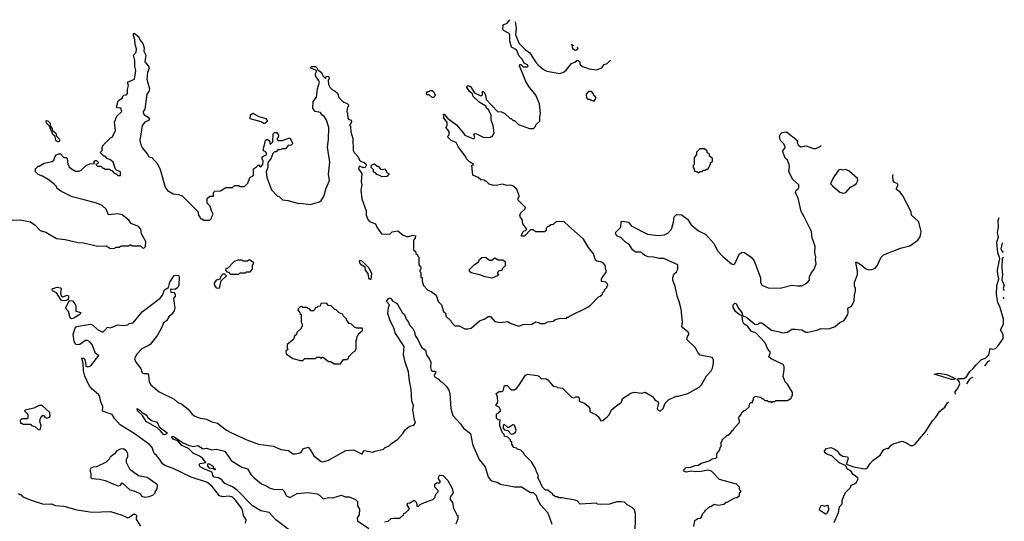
# Model space of a CAD drawing. Extents: x 2386423 to 2568864, y 578392 to 761999.
# Tile 453 of 454: x 2508365 to 2517481, y 742872 to 747514. Entities that reach past the tile are written whole.
import ezdxf

# ---------------------------------------------------------------- set-up
doc = ezdxf.new("R2010")
doc.units = 0

msp = doc.modelspace()

# ---------------------------------------------------------------- linework, layer by layer
at = {"layer": '0CON05XD'}
for points in [[(2512365, 744710), (2512395, 744680), (2512435, 744680), (2512485, 744652.5), (2512515, 744652.5), (2512545, 744660), (2512623, 744727), (2512665, 744742.5), (2512705, 744767.5), (2512725, 744767.5), (2512765, 744722.5), (2512815, 744712.5), (2512885, 744720), (2512906.4, 744706.4), (2512985, 744677.5), (2513025, 744692.5), (2513105, 744697.5), (2513145, 744716.7), (2513171.7, 744711.7), (2513185, 744702.5), (2513225, 744702.5), (2513255, 744717.5), (2513305, 744723.3), (2513320, 744735), (2513368.3, 744751.7), (2513425, 744750), (2513435, 744760), (2513445, 744760), (2513455, 744770), (2513625, 744852.5), (2513649.3, 744870.7), (2513725, 744950), (2513740, 744955), (2513760, 744975), (2513760, 744985), (2513780, 745005), (2513780, 745015), (2513800, 745035), (2513800, 745045), (2513810, 745055), (2513808.3, 745068.3), (2513788.3, 745088.3), (2513755, 745090), (2513750, 745095), (2513750, 745115), (2513797.5, 745185), (2513788.3, 745208.3), (2513790, 745235), (2513770.7, 745260.7), (2513745, 745272.5), (2513708.3, 745278.3), (2513695, 745290), (2513677, 745347), (2513632.5, 745405), (2513585, 745482.5), (2513447, 745607), (2513405, 745642.5), (2513345, 745647.5), (2513325, 745640), (2513305, 745620), (2513283, 745617), (2513265, 745600), (2513255, 745600), (2513240, 745585), (2513238.3, 745561.7), (2513225, 745550), (2513145, 745550), (2513115, 745570), (2513095, 745570), (2513038.3, 745511.7), (2513011.7, 745511.7), (2513010, 745525), (2513020, 745535), (2513021.7, 745548.3), (2513035, 745560), (2513048.3, 745561.7), (2513060, 745575), (2513023.3, 745625), (2513017.5, 745665), (2513003, 745683), (2512996.7, 745705), (2513004.2, 745725.8), (2513045, 745762.5), (2513046.7, 745775), (2512980, 745845), (2512980, 745865), (2512990, 745875), (2512990, 745885), (2512967.5, 745945), (2512930, 745975), (2512905, 745981.2), (2512875, 745980), (2512835, 745992.5), (2512775, 745980), (2512743, 745983), (2512713, 745993), (2512685, 746020), (2512675, 746020), (2512665, 746030), (2512635, 746032.5), (2512610, 746055), (2512560, 746075), (2512552.5, 746165), (2512570, 746175), (2512529.3, 746199.3), (2512502.5, 746225), (2512496.7, 746245), (2512426.7, 746335), (2512406.4, 746376.4), (2512360, 746395), (2512332.5, 746425), (2512330, 746435), (2512341.7, 746448.3), (2512342.5, 746475), (2512312.5, 746515), (2512321.7, 746538.3), (2512322.5, 746565), (2512287.5, 746605), (2512292.5, 746615), (2512290, 746640), (2512295, 746640), (2512330, 746600), (2512409.7, 746539.7), (2512473, 746463), (2512485, 746446.2), (2512567.5, 746412.5), (2512580, 746425), (2512570, 746455), (2512575, 746460), (2512595, 746457.5), (2512655, 746427.5), (2512715, 746422.5), (2512738.3, 746431.7), (2512757.5, 746465), (2512747.5, 746535), (2512730, 746585), (2512730, 746635), (2512705, 746680), (2512687.5, 746695), (2512680, 746715), (2512615, 746752.5), (2512563.9, 746803.9), (2512557.5, 746827.5), (2512530.7, 746850.7), (2512505, 746890), (2512503.9, 746896.1), (2512515, 746906.2), (2512540, 746895), (2512577, 746837), (2512635, 746810), (2512650, 746815), (2512650, 746850), (2512655, 746850), (2512670, 746835), (2512677, 746817), (2512682.5, 746775), (2512790, 746665), (2512825, 746660), (2512857, 746647), (2512905, 746600), (2512915, 746600), (2512935, 746580), (2512945, 746580), (2512983, 746543), (2513085, 746507.5), (2513121.7, 746508.3), (2513140, 746525), (2513145, 746540), (2513180, 746575), (2513180, 746615), (2513187.5, 746645), (2513176.4, 746736.4), (2513142.5, 746815), (2513077.5, 746895), (2513051.7, 746941.7), (2512993, 747087), (2512995, 747100), (2513005, 747100), (2513026.2, 747076.2), (2513065, 747076.2), (2513072, 747085), (2513065.5, 747095.5), (2513039.7, 747109.7), (2513015, 747151.2), (2512990, 747175), (2512963.9, 747233.9), (2512919.3, 747259.3), (2512903.3, 747315), (2512902.5, 747375), (2512896.4, 747386.4), (2512845, 747412.5), (2512837.5, 747425), (2512842.5, 747465), (2512878.3, 747481.7), (2512903.9, 747513.9)], [(2512952.2, 747494.4), (2512962.5, 747437.5), (2512956.7, 747375), (2512990, 747295), (2513046.7, 747235), (2513085, 747210), (2513140, 747125), (2513165, 747097.5), (2513213.9, 747053.9), (2513245, 747036.7), (2513365, 747017.5), (2513400.7, 747029.3), (2513425, 747046.7), (2513475, 747110), (2513505, 747120), (2513522.5, 747137.5), (2513535, 747137.5), (2513550, 747125), (2513551.7, 747101.7), (2513575, 747080), (2513638.3, 747058.3), (2513705, 747050), (2513755, 747070), (2513775, 747100), (2513805, 747110), (2513833.4, 747138.4)], [(2508295, 745660), (2508368.3, 745661.7), (2508465, 745642.9), (2508505.6, 745615.6), (2508555, 745563.3), (2508607.7, 745547.7), (2508705, 745488.8), (2508785, 745480), (2508905, 745452.5), (2508955, 745450), (2509088.3, 745418.3), (2509165, 745420), (2509205, 745397.5), (2509245, 745400), (2509255, 745410), (2509285, 745410), (2509305, 745420), (2509375, 745420), (2509385, 745430), (2509395, 745430), (2509405, 745420), (2509485, 745420), (2509501.7, 745401.7), (2509515, 745400), (2509530, 745415), (2509531.7, 745461.7), (2509493, 745533), (2509487.5, 745575), (2509465, 745600), (2509396.7, 745626.7), (2509375, 745657.5), (2509315, 745707.5), (2509275, 745717.5), (2509188.3, 745708.3), (2509165, 745760), (2509130, 745795), (2509075, 745817.5), (2508962.5, 745847.5), (2508850, 745875), (2508745, 745927.5), (2508710, 745955), (2508705, 745970), (2508680, 745995), (2508630, 746035), (2508575, 746067.5), (2508535, 746080), (2508510, 746105), (2508510, 746135), (2508535, 746160), (2508545, 746160), (2508593, 746187), (2508667, 746203), (2508680, 746215), (2508690, 746245), (2508706, 746264), (2508725, 746273.8), (2508743.6, 746273.6), (2508775, 746240), (2508795, 746240), (2508805, 746230), (2508810, 746175), (2508820, 746165), (2508820, 746155), (2508845, 746132.5), (2508883, 746113), (2508915, 746112.5), (2508935, 746120), (2508980, 746165), (2509015, 746180), (2509058.3, 746181.7), (2509051.7, 746198.3), (2509065, 746210), (2509075, 746210), (2509090, 746195), (2509088.3, 746181.7), (2509070, 746175), (2509085, 746160), (2509115, 746160), (2509135, 746140), (2509145, 746140), (2509155, 746130), (2509195, 746130), (2509205, 746120), (2509218.3, 746118.3), (2509240, 746095), (2509258.3, 746088.3), (2509273, 746073), (2509298.3, 746071.7), (2509297, 746107), (2509261.7, 746121.7), (2509251.7, 746131.7), (2509230, 746195), (2509210, 746215), (2509175, 746230), (2509155, 746250), (2509145, 746250), (2509110, 746285), (2509130, 746305), (2509130, 746335), (2509140, 746355), (2509205, 746420), (2509225, 746430), (2509251.7, 746488.3), (2509243, 746567), (2509265, 746620), (2509310, 746665), (2509300, 746695), (2509268.3, 746698.3), (2509262.5, 746705), (2509277.5, 746762.5), (2509318.3, 746791.7), (2509320, 746805), (2509330, 746815), (2509355, 746820), (2509361.7, 746831.7), (2509361.7, 746868.3), (2509373.3, 746905), (2509363.6, 746936.4), (2509427.5, 746965), (2509440.8, 747045), (2509431.7, 747081.7), (2509432.5, 747135), (2509420, 747185), (2509442.5, 747215), (2509447.5, 747245), (2509433.3, 747285), (2509431.7, 747331.7), (2509420, 747365), (2509420, 747385), (2509425, 747390), (2509465, 747357.5), (2509476.4, 747326.4), (2509504, 747295), (2509516, 747255), (2509513.6, 747223.6), (2509532.5, 747185), (2509524, 747125), (2509556.2, 747085), (2509563.3, 747065), (2509548, 747025), (2509542, 746965), (2509566.2, 746875), (2509560.7, 746849.3), (2509543.3, 746825), (2509523, 746687), (2509507.5, 746665), (2509507.5, 746655), (2509517.5, 746635), (2509553, 746613), (2509567.5, 746595), (2509558.3, 746581.7), (2509522.5, 746565), (2509500, 746535), (2509476.2, 746395), (2509485.9, 746355.9), (2509501.2, 746325), (2509544.1, 746274.1), (2509560, 746245), (2509588.3, 746238.3), (2509640.7, 746180.7), (2509666.4, 746126.4), (2509713.3, 745965), (2509733.6, 745933.6), (2509785, 745902.5), (2509835, 745897.5), (2509870, 745885), (2510015, 745740), (2510020, 745705), (2510041.7, 745671.7), (2510055, 745670), (2510065, 745660), (2510125, 745660), (2510140, 745675), (2510140, 745685), (2510157.5, 745715), (2510140, 745745), (2510127, 745787), (2510100, 745815), (2510101.7, 745858.3), (2510125, 745880), (2510158.3, 745881.7), (2510160, 745915), (2510173, 745927), (2510225, 745930), (2510275, 745960), (2510335, 745960), (2510355, 745980), (2510395, 745980), (2510405, 745970), (2510445, 745970), (2510458.3, 745981.7), (2510480, 746005), (2510480, 746015), (2510490, 746025), (2510491.7, 746048.3), (2510505, 746060), (2510518.3, 746061.7), (2510530, 746075), (2510530, 746135), (2510558.3, 746151.7), (2510575, 746170), (2510595, 746150), (2510617, 746173), (2510620, 746205), (2510610, 746225), (2510610, 746245), (2510652.5, 746265), (2510646.4, 746286.4), (2510620, 746305), (2510641.7, 746398.3), (2510655, 746407.5), (2510670, 746400), (2510680, 746385), (2510680, 746365), (2510688.3, 746361.7), (2510710, 746385), (2510713, 746457), (2510725, 746470), (2510745, 746470), (2510760, 746445), (2510757, 746423), (2510750, 746415), (2510750, 746405), (2510760, 746395), (2510795, 746397.5), (2510865, 746420), (2510890, 746375), (2510890, 746365), (2510877, 746353), (2510851.7, 746348.3), (2510825, 746320), (2510795, 746320), (2510775, 746310), (2510755, 746310), (2510738.3, 746291.7), (2510725, 746290), (2510710, 746275), (2510690, 746225), (2510668.3, 746201.7), (2510662.5, 746185), (2510662.5, 746145), (2510647.5, 746105), (2510653.3, 746055), (2510667.5, 746012.5), (2510695, 745940), (2510750, 745885), (2510770, 745875), (2510798.3, 745848.3), (2510851.7, 745841.7), (2510945, 745812.5), (2510965, 745817.5), (2511055, 745802.5), (2511141.7, 745828.3), (2511155, 745840), (2511181.7, 745878.3), (2511202.5, 745955), (2511232.5, 746025), (2511223.3, 746085), (2511236.2, 746195), (2511213.3, 746335), (2511223.3, 746405), (2511226.2, 746515), (2511206.7, 746585), (2511187.5, 746615), (2511165, 746630), (2511150, 746655), (2511100, 746665), (2511080, 746695), (2511083, 746757), (2511111.7, 746798.3), (2511122.5, 746875), (2511140, 746935), (2511132.5, 746955), (2511103.3, 746995), (2511103.6, 747016.4), (2511112.5, 747035), (2511108.3, 747048.3), (2511065, 747062.5), (2511060, 747075), (2511065, 747080), (2511105, 747080), (2511120, 747065), (2511121.7, 747051.7), (2511160, 747025), (2511173, 746993), (2511191.7, 746971.7), (2511198.3, 746971.7), (2511201.7, 746988.3), (2511225, 746990), (2511230, 746965), (2511220, 746955), (2511223, 746913), (2511235, 746890), (2511260, 746865), (2511285, 746852.5), (2511307.5, 746835), (2511320, 746795), (2511351.7, 746761.7), (2511365, 746750), (2511398.3, 746738.3), (2511410, 746725), (2511410, 746715), (2511400, 746705), (2511392.5, 746665), (2511400, 746645), (2511403, 746603), (2511411.7, 746591.7), (2511428.3, 746588.3), (2511436.7, 746575), (2511435, 746560), (2511420, 746545), (2511420, 746535), (2511427, 746527), (2511430, 746475), (2511450, 746415), (2511452.5, 746305), (2511462.5, 746285), (2511497.5, 746245), (2511512.5, 746215), (2511525, 746202.5), (2511555, 746193.3), (2511570, 746180), (2511573.3, 746165), (2511563.3, 746146.7), (2511545, 746142.5), (2511515, 746157.5), (2511505, 746150), (2511502.5, 746135), (2511531.7, 746091.7), (2511527.5, 746015), (2511532.5, 745985), (2511523.3, 745935), (2511533.8, 745855), (2511573.3, 745745), (2511573.6, 745703.6), (2511587.5, 745665), (2511605, 745647.5), (2511660, 745625), (2511670, 745595), (2511715, 745532.5), (2511791.7, 745528.3), (2511815, 745550), (2511865, 745560), (2511915, 745520), (2511948.3, 745508.3), (2511965, 745507.5), (2512005, 745521.2), (2512030, 745515), (2512026.7, 745493.3), (2512010, 745475), (2512010, 745385), (2512028.3, 745368.3), (2512031.7, 745351.7), (2512048.3, 745338.3), (2512050, 745325), (2512060, 745315), (2512060, 745245), (2512080, 745225), (2512080, 745205), (2512070, 745195), (2512070, 745185), (2512080, 745175), (2512080, 745135), (2512090, 745125), (2512090, 745095), (2512102.5, 745055), (2512145, 745010), (2512175, 745000), (2512220, 744965), (2512240, 744905), (2512270, 744875), (2512290, 744815), (2512310, 744795), (2512311.7, 744771.7), (2512360, 744725), (2512365, 744710)], [(2513480, 747281.2), (2513480, 747280), (2513475, 747280), (2513473.8, 747283.7)], [(2513527.2, 747262.1), (2513532.5, 747245), (2513515, 747230), (2513501.2, 747231.2), (2513487.5, 747245), (2513480, 747280), (2513491.9, 747276.4)], [(2512183, 746793), (2512155, 746820), (2512135, 746820), (2512132.5, 746835), (2512141.7, 746848.3), (2512155, 746850), (2512165, 746860), (2512185, 746860), (2512195, 746850), (2512212.5, 746815), (2512210, 746805), (2512195, 746793.3), (2512183, 746793)], [(2513685, 746760), (2513700, 746785), (2513698.3, 746798.3), (2513681.7, 746811.7), (2513678.3, 746828.3), (2513658.3, 746848.3), (2513631.7, 746848.3), (2513610, 746825), (2513611.7, 746791.7), (2513625, 746780), (2513645, 746780), (2513655, 746770), (2513685, 746760)], [(2510635, 746552.5), (2510625, 746552.5), (2510600, 746570), (2510500, 746595), (2510502.5, 746635), (2510525, 746650), (2510578.3, 746618.3), (2510645, 746600), (2510660, 746575), (2510635, 746552.5)], [(2508725, 746382.5), (2508715, 746382.5), (2508700, 746395), (2508693.8, 746433.8), (2508673, 746453), (2508640, 746530), (2508613.8, 746555), (2508610, 746580), (2508625, 746576.7), (2508645.6, 746555.6), (2508648.3, 746528.3), (2508665, 746507.5), (2508670, 746490), (2508700, 746465), (2508706.2, 746436.2), (2508730.5, 746410.5), (2508733.3, 746395), (2508725, 746382.5)], [(2513278.3, 743138.3), (2513255, 743160), (2513231.7, 743161.7), (2513201.7, 743191.7), (2513200, 743205), (2513190, 743215), (2513190, 743225), (2513163, 743273), (2513167, 743297), (2513148.3, 743328.3), (2513142.5, 743355), (2513103, 743423), (2513035, 743490), (2513030, 743505), (2513005, 743530), (2512975, 743540), (2512965, 743550), (2512940, 743555), (2512920, 743585), (2512920, 743605), (2512910, 743615), (2512910, 743625), (2512885, 743650), (2512855, 743660), (2512850, 743675), (2512835, 743690), (2512810, 743755), (2512810, 743795), (2512817, 743807), (2512795, 743810), (2512780, 743825), (2512780, 743865), (2512816.7, 743893.3), (2512817.5, 743905), (2512805, 743927.5), (2512772.5, 743945), (2512792.5, 743975), (2512790, 744025), (2512777.5, 744055), (2512805, 744073.3), (2512826.7, 744073.3), (2512840, 744080), (2512855, 744130), (2512878.3, 744128.3), (2512915, 744090), (2512945, 744090), (2512965, 744102.5), (2512985, 744127.5), (2513047, 744223), (2513065, 744232.5), (2513155, 744220), (2513170, 744215), (2513195, 744190), (2513235, 744192.5), (2513255, 744182.5), (2513305, 744122.5), (2513337, 744117), (2513345, 744110), (2513390, 744105), (2513475, 744020), (2513495, 744013.3), (2513515, 744023.8), (2513535, 744023.3), (2513543.3, 744015), (2513543.6, 743983.6), (2513595, 743966), (2513628.3, 743938.3), (2513642, 743915), (2513643.8, 743883.8), (2513700, 743860), (2513720.5, 743840.5), (2513745, 743802.5), (2513763.6, 743806.4), (2513802.7, 743837.3), (2513822.3, 743857.7), (2513845, 743902.5), (2513892.5, 743945), (2513937.5, 743975), (2513945, 744007.5), (2514021.7, 744058.3), (2514055, 744066.7), (2514125, 744057.5), (2514155, 744067.5), (2514225, 744027.5), (2514245, 743996.7), (2514277, 743977), (2514280, 743965), (2514267, 743917), (2514273.6, 743903.6), (2514295, 743892.5), (2514322.5, 743915), (2514342.5, 743965), (2514375, 744000), (2514445, 744030), (2514465, 744030), (2514550, 744055), (2514656.1, 744113.9), (2514676.7, 744135), (2514725, 744217.5), (2514767.5, 744265), (2514779.3, 744290.7), (2514787.5, 744335), (2514787.5, 744365), (2514776.4, 744386.4), (2514665, 744410), (2514645, 744430), (2514619.3, 744479.3), (2514543, 744553), (2514548.3, 744581.7), (2514562.5, 744605), (2514550, 744625), (2514503, 744663), (2514496.2, 744675), (2514501.2, 744715), (2514488.8, 744835), (2514471.2, 744905), (2514453.8, 744945), (2514432.5, 745045), (2514412.5, 745105), (2514412.5, 745125), (2514421.7, 745158.3), (2514445, 745180), (2514457.5, 745205), (2514457.5, 745245), (2514330, 745305), (2514285, 745303.8), (2514235, 745316.2), (2514185, 745320), (2514152.2, 745332.2), (2514115, 745361.2), (2514065, 745361.9), (2514038.1, 745385), (2514012, 745432), (2513974.5, 745454.5), (2513934.4, 745494.4), (2513893.3, 745515), (2513881.2, 745535), (2513885, 745546.7), (2513931.2, 745595), (2513935, 745642.5), (2513945, 745649.2), (2514001.5, 745641.5), (2514027.7, 745607.7), (2514178.3, 745528.3), (2514276.1, 745516.1), (2514335, 745523.8), (2514365, 745540), (2514398.8, 745575), (2514418.3, 745641.7), (2514425, 745690), (2514445, 745710), (2514495, 745706.7), (2514515, 745693.3), (2514547.3, 745667.3), (2514581.2, 745615), (2514649.5, 745559.5), (2514716.2, 745525), (2514795, 745441.2), (2514824, 745375), (2514875, 745321.2), (2514955, 745253.3), (2514975, 745248.8), (2514986.2, 745255), (2515027.5, 745345), (2515055, 745361.2), (2515075, 745360), (2515137.5, 745315), (2515163.6, 745283.6), (2515222.5, 745125), (2515223.6, 745083.6), (2515237, 745057), (2515295, 745032.5), (2515405, 745030), (2515515, 745056.7), (2515565, 745050), (2515605, 745052.5), (2515655, 745077.5), (2515677.5, 745105), (2515677.5, 745135), (2515691.7, 745168.3), (2515720, 745205), (2515740, 745255), (2515733.8, 745295), (2515736.7, 745315), (2515727.5, 745355), (2515730, 745415), (2515702, 745495), (2515695.8, 745555), (2515626.2, 745695), (2515599.2, 745739.2), (2515572.3, 745862.3), (2515548.8, 745915), (2515553.3, 745935), (2515570.8, 745949.2), (2515578.8, 745965), (2515580, 745985), (2515524.2, 746034.2), (2515491.2, 746095), (2515486.7, 746115), (2515492.5, 746145), (2515490, 746175), (2515472.5, 746215), (2515453.3, 746233.3), (2515430, 746295), (2515430, 746305), (2515451.7, 746328.3), (2515450, 746345), (2515440, 746365), (2515407.5, 746395), (2515398.3, 746431.7), (2515407, 746453), (2515425, 746470), (2515465, 746477.5), (2515566.4, 746396.4), (2515563, 746373), (2515572.5, 746355), (2515595, 746338.8), (2515645, 746346.7), (2515715, 746323.3), (2515735, 746323.3), (2515775, 746340), (2515784.1, 746350.4)], [(2514655, 746100), (2514665, 746110), (2514685, 746110), (2514695, 746120), (2514715, 746120), (2514725, 746130), (2514735, 746130), (2514760, 746175), (2514761.7, 746188.3), (2514780, 746205), (2514778.3, 746228.3), (2514751.7, 746251.7), (2514750, 746265), (2514730, 746285), (2514728.3, 746298.3), (2514705, 746320), (2514661.7, 746318.3), (2514631.7, 746288.3), (2514630, 746265), (2514610, 746235), (2514610, 746175), (2514600, 746165), (2514600, 746145), (2514610, 746135), (2514611.7, 746111.7), (2514635, 746110), (2514645, 746100), (2514655, 746100)], [(2511715, 746060), (2511705, 746070), (2511671.7, 746081.7), (2511658.3, 746098.3), (2511641.7, 746101.7), (2511640, 746125), (2511620, 746145), (2511621.7, 746168.3), (2511649.3, 746179.3), (2511675, 746160), (2511685, 746160), (2511705, 746130), (2511725, 746127.5), (2511750, 746135), (2511765, 746100), (2511786.4, 746086.4), (2511765, 746062.5), (2511715, 746060)], [(2514607.5, 742825), (2514615, 742880), (2514643, 742897), (2514665, 742900), (2514678.3, 742911.7), (2514690, 742945), (2514710, 742965), (2514710, 742975), (2514725, 742980), (2514755, 743010), (2514765, 743010), (2514795, 743030), (2514835, 743022.5), (2514885, 743030), (2514905, 743050), (2514915, 743050), (2514985, 743090), (2515008.3, 743091.7), (2515028.3, 743111.7), (2515030, 743135), (2515040, 743145), (2515040, 743155), (2515030, 743165), (2515028.3, 743188.3), (2515000, 743215), (2514845, 743260), (2514770, 743335), (2514735, 743343.8), (2514675, 743331.4), (2514625, 743329.4), (2514585, 743335.7), (2514535, 743325.5), (2514513.8, 743335), (2514509.2, 743345), (2514535, 743370), (2514577.6, 743372.4), (2514615, 743388.6), (2514645, 743390.8), (2514678.8, 743411.2), (2514747, 743433), (2514775, 743450), (2514810, 743455), (2514820, 743465), (2514820, 743495), (2514847, 743533), (2514850, 743555), (2514860, 743565), (2514860, 743605), (2514870, 743615), (2514870, 743625), (2514915, 743670), (2514925, 743670), (2514938.3, 743681.7), (2514960, 743705), (2514960, 743715), (2514975, 743720), (2514980, 743735), (2515030, 743785), (2515030, 743805), (2515020, 743825), (2515025, 743840), (2515045, 743860), (2515051.7, 743878.3), (2515071.7, 743898.3), (2515085, 743900), (2515118.3, 743931.7), (2515121.7, 743958.3), (2515135, 743970), (2515148.3, 743971.7), (2515150, 743985), (2515160, 743995), (2515160, 744015), (2515175, 744030), (2515225, 744020), (2515235, 744010), (2515245, 744010), (2515265, 743990), (2515285, 743990), (2515295, 743980), (2515315, 743980), (2515327.5, 743972.5), (2515335, 743980), (2515355, 743980), (2515365, 743990), (2515475, 743990), (2515508.3, 744011.7), (2515510, 744025), (2515520, 744035), (2515520, 744065), (2515475, 744140), (2515453, 744163), (2515433, 744213), (2515442.5, 744275), (2515442.5, 744305), (2515433.6, 744323.6), (2515322.5, 744375), (2515300, 744395), (2515312.5, 744425), (2515311.7, 744441.7), (2515292.5, 744465), (2515267.5, 744525), (2515180, 744615), (2515139.5, 744629.5), (2515105, 744675.8), (2515068.7, 744698.7), (2515058.5, 744718.5), (2515053.9, 744773.9), (2515025, 744785.6), (2514990.6, 744815), (2514971.1, 744851.1), (2514970.6, 744875), (2514985, 744890.6), (2514998.8, 744888.8), (2515018.3, 744848.3), (2515050.5, 744805), (2515057.5, 744777.5), (2515098.3, 744758.3), (2515172.5, 744695), (2515197.5, 744692.5), (2515215, 744710), (2515235, 744710), (2515325, 744641.2), (2515400, 744625), (2515425, 744617.5), (2515475, 744622.5), (2515515, 744648.8), (2515545, 744651.2), (2515605, 744642.5), (2515643, 744623), (2515663, 744623), (2515745, 744640), (2515785, 744656.7), (2515855, 744653.8), (2515915, 744673.3), (2515962.5, 744715), (2515995, 744727.5), (2516032.5, 744785), (2516036.7, 744805), (2516032.5, 744845), (2516065.9, 744864.1), (2516089.3, 744910.7), (2516092.5, 744965), (2516102.5, 745005), (2516102.5, 745025), (2516093, 745047), (2516093, 745083), (2516122.5, 745155), (2516122.5, 745185), (2516105, 745270), (2516115, 745270), (2516155, 745246.2), (2516195, 745211.2), (2516225, 745200), (2516255, 745202), (2516285, 745216), (2516304.5, 745235.5), (2516339.2, 745315), (2516362, 745338), (2516520.7, 745399.3), (2516605, 745420), (2516678.8, 745475), (2516701.2, 745505), (2516708.8, 745535), (2516710, 745555), (2516691.7, 745628.3), (2516685.9, 745645.9), (2516622.5, 745705), (2516617.5, 745735), (2516540, 745885), (2516517.7, 745917.7), (2516483.9, 745943.9), (2516483.3, 745955), (2516496.2, 745975), (2516493.6, 745993.6), (2516465, 746006.7), (2516451.2, 746025), (2516450, 746065), (2516452.4, 746080.4)], [(2515987.7, 745907.7), (2516015, 745914), (2516057.3, 745962.7), (2516108.8, 745995), (2516123.8, 746025), (2516123, 746043), (2516045, 746112.5), (2516015, 746127.5), (2515985, 746122.5), (2515965, 746127.5), (2515945, 746120), (2515892.5, 746045), (2515872.5, 745995), (2515888.8, 745975), (2515959.1, 745919.1), (2515987.7, 745907.7)], [(2517032.5, 744049.1), (2517025, 744054), (2517025, 744070), (2517053.8, 744106.2), (2517068.9, 744145), (2517062.5, 744165), (2517040, 744185), (2517057.7, 744192.3), (2517105, 744192.2), (2517131.1, 744208.9), (2517162.2, 744257.8), (2517192.9, 744285), (2517219.1, 744320.9), (2517271.1, 744368.9), (2517307.8, 744382.2), (2517337.5, 744412.5), (2517350, 744470), (2517375, 744464), (2517397.8, 744472.2), (2517424, 744496), (2517469.6, 744565), (2517469.4, 744599.4), (2517444.2, 744645), (2517471.8, 744695), (2517473, 744743), (2517440.2, 744860.2), (2517420.6, 744895), (2517407.5, 744975), (2517413.1, 745055), (2517431.4, 745115), (2517420, 745155), (2517419.1, 745195), (2517439.4, 745305), (2517422.4, 745357.6), (2517412.9, 745455), (2517427.1, 745505), (2517417.5, 745545), (2517425.7, 745594.3), (2517424.4, 745655), (2517434.6, 745683.6)], [(2517465.3, 745450.2), (2517462.5, 745445), (2517450, 745395), (2517456.7, 745375), (2517471.2, 745358.2)], [(2512735, 745123.3), (2512673.6, 745133.6), (2512635, 745150), (2512545, 745172.5), (2512530, 745185), (2512528.3, 745201.7), (2512575, 745250), (2512609.3, 745270.7), (2512623.6, 745296.4), (2512645, 745312.5), (2512676.4, 745316.4), (2512715, 745290), (2512735, 745290), (2512765, 745310), (2512795, 745292.5), (2512835, 745292.5), (2512860, 745275), (2512860, 745235), (2512831.7, 745208.3), (2512828.3, 745191.7), (2512805, 745190), (2512790, 745175), (2512790, 745165), (2512800, 745155), (2512790, 745145), (2512735, 745123.3)], [(2517472.5, 745316.5), (2517460.8, 745305), (2517458.1, 745215), (2517464.2, 745155), (2517456.4, 745106.4), (2517480.8, 745055), (2517471.2, 745028.8), (2517475, 745012.5), (2517477.5, 745009.4)], [(2510395, 745160), (2510405, 745170), (2510455, 745170), (2510465, 745180), (2510498.3, 745181.7), (2510520, 745205), (2510520, 745245), (2510530, 745255), (2510528.3, 745268.3), (2510495, 745290), (2510485, 745290), (2510475, 745280), (2510435, 745280), (2510425, 745290), (2510385, 745290), (2510350, 745275), (2510288.3, 745211.7), (2510275, 745210), (2510270, 745195), (2510281.7, 745181.7), (2510298.3, 745178.3), (2510315, 745160), (2510395, 745160)], [(2511615, 745110), (2511605, 745110), (2511596.2, 745125), (2511590.6, 745165), (2511567.1, 745195), (2511563.6, 745223.6), (2511525, 745244), (2511516, 745255), (2511510.8, 745275), (2511515, 745287.5), (2511535, 745278.1), (2511596.9, 745216.9), (2511621.4, 745165), (2511615, 745110)], [(2510456.7, 742855), (2510462.5, 742885), (2510436.7, 742925), (2510428, 742975), (2510418, 742995), (2510366.9, 743065), (2510335.7, 743095), (2510305, 743105.5), (2510245, 743098.5), (2510215, 743106.7), (2510147.9, 743195), (2510105, 743229.7), (2509951.6, 743281.6), (2509785, 743360), (2509707.8, 743387.8), (2509686.9, 743405), (2509664, 743444), (2509631.4, 743481.4), (2509610.9, 743500.9), (2509590, 743555), (2509570.4, 743580.4), (2509435, 743678.8), (2509293.8, 743763.8), (2509243.6, 743823.6), (2509220.7, 743860.7), (2509131.9, 743891.9), (2509134.2, 743935), (2509115, 743977.5), (2509105.8, 744025), (2509095.8, 744045), (2509036.2, 744095), (2509009.3, 744129.3), (2508968.8, 744215), (2508956.4, 744263.6), (2508951.2, 744335), (2508938.8, 744375), (2508945, 744386.2), (2508966, 744375), (2508975.8, 744345.8), (2508977.5, 744307.5), (2508995, 744302), (2509025, 744311.9), (2509097.5, 744405), (2509065.9, 744425.9), (2509035, 744507.5), (2509014.2, 744534.2), (2508994.1, 744544.1), (2508975, 744544.2), (2508922, 744508), (2508905, 744504), (2508885, 744508), (2508869.4, 744535), (2508861.1, 744605), (2508881.2, 744668.8), (2508895, 744676), (2509017.7, 744697.7), (2509040.5, 744690.5), (2509085, 744646), (2509135, 744622.5), (2509170, 744655), (2509175, 744670), (2509205, 744662.5), (2509275, 744688.8), (2509325, 744683.3), (2509365, 744690), (2509378.3, 744701.7), (2509415, 744710), (2509500.3, 744809.7), (2509665, 744936), (2509688.6, 744965), (2509705, 745013.3), (2509743.6, 745036.4), (2509754.4, 745085), (2509795, 745146.7), (2509825, 745151.2), (2509836.4, 745146.4), (2509842.5, 745135), (2509838.8, 745055), (2509830, 745035), (2509805, 745018), (2509765, 745020), (2509760, 745015), (2509765, 744990), (2509795, 744993.3), (2509805, 744970), (2509803.6, 744956.4), (2509790, 744935), (2509802.5, 744845), (2509795, 744820), (2509771.9, 744785), (2509744.4, 744765), (2509725, 744728.1), (2509695, 744708), (2509685, 744676.2), (2509641.9, 744595), (2509577.4, 744512.6), (2509565, 744500.8), (2509495, 744467.5), (2509446, 744415), (2509427.5, 744375), (2509440, 744345), (2509486.1, 744286.1), (2509500, 744245), (2509515, 744238.8), (2509549.3, 744239.3), (2509556.1, 744226.1), (2509565, 744160), (2509578.8, 744135), (2509655, 744068.8), (2509795, 744003.8), (2509826.7, 743975), (2509865, 743955.7), (2509925, 743910), (2509962.4, 743862.4), (2509985, 743845.8), (2510035, 743827.1), (2510095, 743818.1), (2510145, 743791.1), (2510195, 743780), (2510278.6, 743715), (2510320, 743695), (2510467.4, 743627.4), (2510575, 743586.7), (2510715, 743566.9), (2510782.5, 743535), (2510855, 743526.2), (2510895, 743497.5), (2510915, 743495.8), (2510957.5, 743505), (2510973.3, 743515), (2510987, 743543), (2511035, 743557.5), (2511055, 743536.7), (2511088.8, 743478.8), (2511155.9, 743425.9), (2511175, 743421.2), (2511225, 743438), (2511385, 743527.5), (2511455, 743532.5), (2511535, 743492.5), (2511543.9, 743516.1), (2511555, 743526.7), (2511635, 743512.5), (2511655, 743522.5), (2511731.7, 743538.3), (2511750, 743555), (2511785, 743570), (2511807, 743593), (2511866.4, 743633.6), (2511912.5, 743685), (2511932.3, 743717.7), (2511955, 743737.5), (2511978.3, 743751.7), (2512015, 743762.5), (2512029.2, 743785), (2512019.3, 743810.7), (2512005.7, 743905), (2512011.1, 743945), (2511994.4, 743985), (2511990.5, 744095), (2511973, 744173), (2511965.5, 744255.5), (2511934.1, 744345.9), (2511917.5, 744415), (2511925, 744490), (2511842, 744615), (2511830.8, 744655), (2511795, 744727.5), (2511773.6, 744796.4), (2511778.3, 744851.7), (2511787.5, 744875), (2511762, 744905), (2511775, 744931.2), (2511795, 744941.2), (2511820.7, 744910.7), (2511855, 744890), (2511866.2, 744875), (2511906.2, 744805), (2511927.1, 744785), (2511942.1, 744742.1), (2511966.2, 744715), (2511976.7, 744685), (2512006, 744655), (2512020, 744625), (2512025, 744590), (2512051.4, 744555), (2512083.6, 744483.6), (2512122, 744455), (2512130.8, 744410.8), (2512153.8, 744385), (2512172, 744345), (2512168, 744295), (2512175, 744270), (2512185, 744260), (2512205, 744261.2), (2512217.5, 744255), (2512216.1, 744243.9), (2512202, 744228), (2512205, 744210), (2512239.3, 744189.3), (2512260, 744165), (2512275, 744160), (2512315, 744120), (2512336.7, 744085), (2512346.4, 744053.6), (2512356.2, 743915), (2512375, 743852.5), (2512446.7, 743775), (2512475, 743732.5), (2512537.5, 743685), (2512557.5, 743585), (2512570, 743555), (2512618.8, 743445), (2512673.3, 743375), (2512703.3, 743285), (2512719.3, 743259.3), (2512735, 743247.5), (2512785, 743233.3), (2512817, 743217), (2512945, 743192.5), (2513011.7, 743191.7), (2513095, 743140), (2513118.3, 743138.3), (2513148.3, 743108.3), (2513152.5, 743085), (2513187.5, 743025), (2513255, 742950), (2513292.5, 742845)], [(2510215, 745030), (2510231.7, 745098.3), (2510280, 745145), (2510265, 745160), (2510245, 745160), (2510230, 745145), (2510218.3, 745111.7), (2510185, 745102.5), (2510166.7, 745075), (2510167.5, 745055), (2510185, 745032.5), (2510215, 745030)], [(2508765, 744910.8), (2508748, 744918), (2508705.8, 744985.8), (2508667.5, 745005), (2508667, 745023), (2508712.7, 745037.3), (2508741.7, 745031.7), (2508747.5, 745025), (2508741.4, 744985), (2508748.8, 744958.8), (2508765, 744950.8), (2508805, 744965.7), (2508817.4, 744957.4), (2508814.4, 744925.6), (2508795, 744914.4), (2508765, 744910.8)], [(2517471.3, 744945.4), (2517470, 744945), (2517472.9, 744936.3), (2517474.1, 744929.8)], [(2508845, 744746), (2508831.2, 744755), (2508815.8, 744815), (2508788.1, 744845), (2508825.8, 744914.2), (2508855, 744912), (2508875.8, 744885), (2508884.2, 744865), (2508885, 744817.5), (2508930, 744805), (2508922.5, 744785), (2508865, 744751.4), (2508845, 744746)], [(2511335, 744330), (2511361.7, 744368.3), (2511395, 744370), (2511408.3, 744381.7), (2511411.7, 744398.3), (2511455, 744440), (2511470, 744445), (2511470, 744455), (2511480, 744465), (2511480, 744545), (2511487, 744553), (2511490, 744585), (2511500, 744595), (2511501.7, 744608.3), (2511525, 744630), (2511540, 744635), (2511540, 744655), (2511535, 744660), (2511485, 744660), (2511465, 744670), (2511437, 744697), (2511415, 744702.5), (2511390, 744735), (2511390, 744745), (2511361.7, 744771.7), (2511355, 744790), (2511321.7, 744801.7), (2511295, 744830), (2511281.7, 744831.7), (2511250, 744865), (2511225, 744870), (2511205, 744890), (2511151.7, 744888.3), (2511148.3, 744861.7), (2511125, 744860), (2511115, 744850), (2511101.7, 744848.3), (2511098.3, 744831.7), (2511085, 744820), (2511065, 744820), (2511048.3, 744838.3), (2511035, 744840), (2511025, 744850), (2510985, 744850), (2510975, 744860), (2510961.7, 744858.3), (2510941.7, 744838.3), (2510940, 744825), (2510960, 744805), (2510960, 744795), (2510970, 744785), (2510970, 744715), (2510980, 744695), (2510980, 744675), (2510970, 744665), (2510970, 744655), (2510931.7, 744618.3), (2510928.3, 744601.7), (2510910, 744585), (2510900, 744555), (2510841.7, 744508.3), (2510840, 744475), (2510850, 744465), (2510830, 744445), (2510831.7, 744421.7), (2510895, 744380), (2510965, 744360), (2510985, 744360), (2511005, 744380), (2511105, 744380), (2511115, 744390), (2511145, 744390), (2511155, 744380), (2511165, 744390), (2511175, 744390), (2511225, 744350), (2511245, 744350), (2511275, 744330), (2511335, 744330)], [(2517346.2, 744356), (2517345, 744356.2), (2517325, 744348), (2517300.5, 744315), (2517298.1, 744307.9)], [(2516993.2, 744183.2), (2516830, 744235), (2516875, 744243.3), (2516945, 744232), (2517027.5, 744195), (2517015, 744184.2), (2516993.2, 744183.2)], [(2517190.2, 744201.4), (2517174.3, 744195.7), (2517155, 744180), (2517130.5, 744143.8)], [(2508555, 743720), (2508563.3, 743755), (2508550, 743795), (2508556.7, 743825), (2508575, 743850), (2508585, 743850), (2508601.7, 743831.7), (2508615, 743827.5), (2508640, 743835), (2508647.5, 743845), (2508645, 743880), (2508573, 743943), (2508545, 743942.5), (2508495, 743917.5), (2508415, 743900), (2508410, 743895), (2508440, 743865), (2508440, 743825), (2508435, 743820), (2508385, 743820), (2508370, 743805), (2508371.7, 743781.7), (2508385, 743780), (2508395, 743770), (2508465, 743770), (2508475, 743760), (2508505, 743750), (2508535, 743722.5), (2508555, 743720)], [(2515905, 742860), (2515946.6, 742953.4), (2515954.5, 743005.5), (2515980.6, 743035), (2515978.9, 743065), (2515990.5, 743099.5), (2516011.7, 743138.3), (2516055.3, 743184.7), (2516063.5, 743206.5), (2516095, 743218.5), (2516113.8, 743235), (2516128.5, 743265), (2516125.8, 743275), (2516080.8, 743305), (2516058.9, 743338.9), (2516030, 743355), (2516009.3, 743389.3), (2515952.7, 743412.7), (2515885, 743478.8), (2515845, 743488.8), (2515820, 743505), (2515816.2, 743525), (2515835, 743546.7), (2515873.9, 743553.9), (2515905, 743544), (2515932, 743525), (2515955, 743493.8), (2515985, 743473.8), (2516028.3, 743468.3), (2516036.2, 743455), (2516020, 743405), (2516027.5, 743397.5), (2516085, 743376), (2516193.6, 743356.4), (2516215, 743367.5), (2516236.7, 743405), (2516263.3, 743435), (2516330, 743485), (2516364.3, 743535.7), (2516395, 743550), (2516403, 743543), (2516410, 743545), (2516431.2, 743575), (2516451.1, 743588.9), (2516535, 743613.3), (2516575, 743598.8), (2516613.6, 743573.6), (2516635, 743572.2), (2516655, 743585.6), (2516695, 743635.6), (2516751.2, 743698.8), (2516815, 743802.5), (2516845.7, 743835), (2516881.4, 743888.6), (2516930.9, 743929.1), (2516955, 743968.1), (2516965.5, 743975.5), (2516966.9, 743973.7)], [(2509705, 743672.9), (2509695, 743676), (2509669.7, 743709.7), (2509638.3, 743738.3), (2509534.6, 743794.6), (2509500.8, 743850.8), (2509456.2, 743895), (2509453.6, 743916.4), (2509485, 743895.8), (2509498.8, 743878.8), (2509535, 743858), (2509552.5, 743832.5), (2509584.5, 743804.5), (2509638.3, 743788.3), (2509657.3, 743747.3), (2509726.2, 743695), (2509726.7, 743685), (2509705, 743672.9)], [(2512915, 743677.5), (2512935, 743680), (2512954.3, 743695.7), (2512960, 743715), (2512945, 743762.5), (2512930, 743765), (2512895, 743740), (2512885, 743740), (2512855, 743767.5), (2512841.7, 743758.3), (2512840, 743735), (2512855, 743720), (2512885, 743712.5), (2512915, 743677.5)], [(2516773.3, 743678.9), (2516770.9, 743674.5)], [(2510875, 742780), (2510735.7, 742885), (2510673.2, 742953.2), (2510598.9, 742968.9), (2510520, 743015), (2510379.1, 743159.1), (2510335, 743191.9), (2510265, 743220.8), (2510236.2, 743255), (2510205, 743274), (2510165, 743280), (2510153.3, 743295), (2510146.7, 743326.7), (2510075, 743353.3), (2510037, 743377), (2510027.5, 743395), (2510033.6, 743406.4), (2510087.5, 743415), (2510056.9, 743455), (2510030.8, 743475), (2509971.2, 743501.2), (2509927.1, 743547.1), (2509864.8, 743574.8), (2509828, 743618), (2509785, 743633.3), (2509772, 743655), (2509785, 743659.2), (2509872.8, 743602.8), (2509935, 743574.4), (2509975, 743565.7), (2510015, 743574), (2510065, 743543.8), (2510095, 743548.8), (2510145, 743533.8), (2510185, 743540), (2510265, 743520), (2510324.2, 743434.2), (2510423, 743373), (2510475, 743356.7), (2510505.7, 743305.7), (2510535, 743275.8), (2510605, 743220), (2510636, 743206), (2510685, 743178.8), (2510715, 743170), (2510797.7, 743167.7), (2510811.2, 743155), (2510835, 743106.7), (2510865, 743093.8), (2510935, 743130), (2511035, 743137.5), (2511120, 743125), (2511140, 743115), (2511175, 743080), (2511225, 743092.5), (2511265, 743090), (2511345, 743112.5), (2511378.3, 743098.3), (2511415, 743097.5), (2511473.6, 743073.6), (2511492.5, 743055), (2511492.5, 743015), (2511512.5, 742985), (2511507, 742933), (2511488.8, 742905), (2511492, 742875), (2511597.5, 742805)], [(2509525, 743096.7), (2509565, 743102.5), (2509597, 743113), (2509620, 743135), (2509620, 743145), (2509637, 743173), (2509640, 743205), (2509629.3, 743219.3), (2509545, 743277.5), (2509465, 743292.5), (2509387, 743347), (2509352.5, 743415), (2509352.5, 743445), (2509367, 743473), (2509367, 743497), (2509355, 743520), (2509325, 743542.5), (2509295, 743540), (2509265, 743523.3), (2509242.5, 743495), (2509202.5, 743465), (2509193, 743447), (2509165, 743420), (2509075, 743377.5), (2509045, 743372.5), (2509020.7, 743359.3), (2509013, 743347), (2509022.5, 743315), (2509022.5, 743275), (2509035, 743267.5), (2509105, 743262.5), (2509155, 743250), (2509275, 743198.8), (2509297.5, 743205), (2509315, 743227.5), (2509385, 743163.8), (2509431.7, 743151.7), (2509485, 743127.5), (2509493.3, 743103.3), (2509525, 743096.7)], [(2510175, 743350), (2510180, 743355), (2510160, 743360), (2510158, 743375), (2510145, 743389.4), (2510115, 743403.3), (2510105, 743400), (2510102.5, 743385), (2510116.4, 743366.4), (2510160, 743360), (2510165, 743350), (2510175, 743350)], [(2511743.6, 742866.4), (2511775, 742872.5), (2511805, 742896.7), (2511825, 742902.5), (2511885, 742900), (2511918.3, 742931.7), (2511920, 742945), (2511938.3, 742951.7), (2511970, 742985), (2511970, 742995), (2511953, 743023), (2511955, 743040), (2511977, 743043), (2512017, 743067), (2512040, 743045), (2512041.7, 743011.7), (2512055, 743010), (2512073, 743027), (2512113, 743047), (2512190, 743075), (2512208.3, 743091.7), (2512217, 743123), (2512240, 743145), (2512238.3, 743158.3), (2512209.3, 743189.3), (2512207.5, 743215), (2512225, 743227.5), (2512251.7, 743228.3), (2512257.5, 743235), (2512257.5, 743245), (2512243.3, 743265), (2512245, 743290), (2512255, 743300), (2512287, 743297), (2512328.3, 743248.3), (2512370, 743175), (2512377.5, 743135), (2512350, 743095), (2512350, 743075), (2512372.5, 743045), (2512382.5, 742995), (2512411.7, 742931.7), (2512420, 742925), (2512422.5, 742895), (2512402.5, 742845)], [(2508355, 743130), (2508365, 743120), (2508375, 743120), (2508395, 743100), (2508480, 743065), (2508585, 743031.2), (2508655, 743033.3), (2508697, 743017), (2508773, 743013), (2508895, 742976.7), (2509035, 742957.5), (2509205, 742963.3), (2509315, 742927.5), (2509365, 742903.8), (2509380.7, 742909.3), (2509415, 742938.8), (2509435, 742938), (2509445.7, 742925), (2509442.5, 742895), (2509447.5, 742885), (2509485, 742827.5)], [(2514063.3, 742735), (2514066.7, 742945), (2514057, 742977), (2514035, 743000), (2513990, 743025), (2513965, 743050), (2513935, 743052.5), (2513895, 743052.5), (2513825, 743030), (2513745, 743027.5), (2513715, 743030), (2513705, 743040), (2513555, 743030), (2513525, 743060), (2513507, 743067), (2513385, 743090), (2513355, 743090), (2513345, 743100), (2513325, 743100), (2513315, 743110), (2513305, 743110), (2513300, 743125), (2513278.3, 743138.3)], [(2515825, 742937.5), (2515770, 742975), (2515772.5, 742995), (2515785, 743017.5), (2515795, 743020), (2515815, 743012.5), (2515845, 743020), (2515850, 743015), (2515853.3, 742975), (2515835, 742942.5), (2515825, 742937.5)]]:
    msp.add_lwpolyline(points, dxfattribs=at)

doc.saveas('drawing.dxf')
